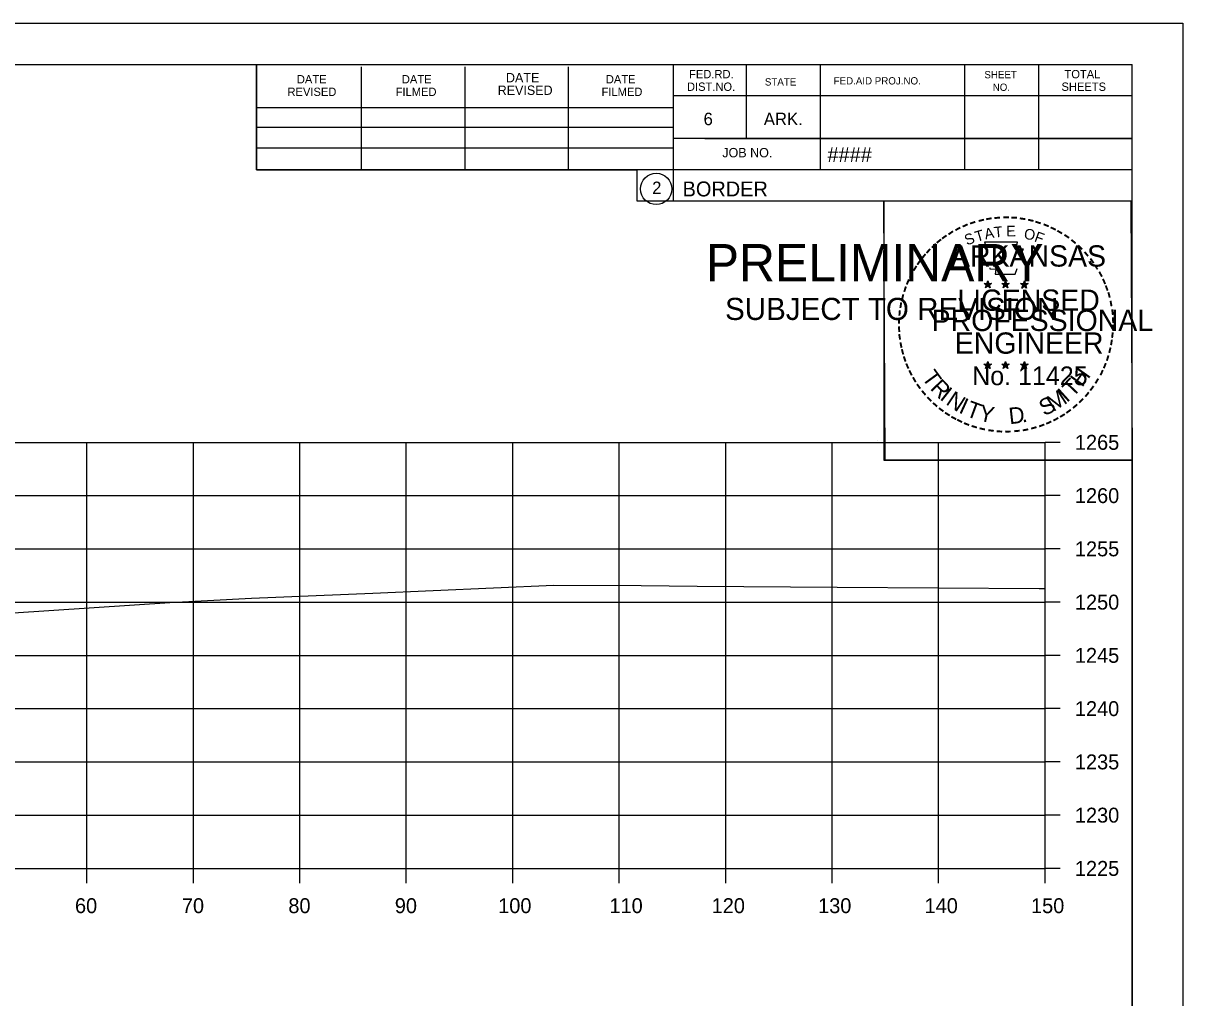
# Model space of a CAD drawing. Extents: x -70 to 701944, y -4 to 666871.
# Drawn here: x 669270.1 to 669379, y 661264 to 661355.5 of the extents above; entities that cross this region are included whole.
import ezdxf

# ---------------------------------------------------------------- set-up
doc = ezdxf.new("R2010")
doc.units = 0
for name, color, linetype in [('R_Axis', 7, 'Continuous'), ('R_Axis Annot', 7, 'Continuous'), ('R_Border', 7, 'Continuous'), ('R_Border PE', 7, 'Continuous'), ('R_Border Prem', 7, 'Continuous'), ('R_Exist Surface', 7, 'Continuous'), ('R_Grid', 7, 'Continuous'), ('R_No Plot', 7, 'Continuous')]:
    doc.layers.add(name, color=color, linetype=linetype)

msp = doc.modelspace()

# ---------------------------------------------------------------- linework, layer by layer
at = {"layer": 'R_Axis'}
for p, q in [((669366.07, 661276.19), (669366.07, 661316.19)), ((669367.47, 661316.19), (669366.07, 661316.19)), ((669367.47, 661311.19), (669366.07, 661311.19)), ((669367.47, 661306.19), (669366.07, 661306.19)), ((669367.47, 661301.19), (669366.07, 661301.19)), ((669367.47, 661296.19), (669366.07, 661296.19)), ((669367.47, 661291.19), (669366.07, 661291.19)), ((669367.47, 661286.19), (669366.07, 661286.19)), ((669367.47, 661281.19), (669366.07, 661281.19)), ((669066.07, 661276.19), (669366.07, 661276.19)), ((669276.07, 661274.79), (669276.07, 661276.19)), ((669286.07, 661274.79), (669286.07, 661276.19)), ((669296.07, 661274.79), (669296.07, 661276.19)), ((669306.07, 661274.79), (669306.07, 661276.19)), ((669316.07, 661274.79), (669316.07, 661276.19)), ((669326.07, 661274.79), (669326.07, 661276.19)), ((669336.07, 661274.79), (669336.07, 661276.19)), ((669346.07, 661274.79), (669346.07, 661276.19)), ((669356.07, 661274.79), (669356.07, 661276.19)), ((669366.07, 661274.79), (669366.07, 661276.19)), ((669367.47, 661276.19), (669366.07, 661276.19))]:
    msp.add_line(p, q, dxfattribs=at)
at = {"layer": 'R_Border'}
for p, q in [((669058.07, 661351.65), (669374.25, 661351.65)), ((669291.99, 661341.77), (669291.99, 661351.65)), ((669301.85, 661341.77), (669301.85, 661351.45)), ((669311.61, 661341.77), (669311.61, 661351.45)), ((669321.29, 661341.77), (669321.29, 661351.45)), ((669331.15, 661351.65), (669331.15, 661338.85)), ((669337.99, 661351.65), (669337.99, 661344.71)), ((669344.93, 661351.65), (669344.93, 661341.77)), ((669358.51, 661351.65), (669358.51, 661341.77)), ((669365.45, 661351.65), (669365.45, 661341.77)), ((669374.25, 661146.19), (669374.25, 661351.65)), ((669374.25, 661348.71), (669331.15, 661348.71)), ((669374.25, 661348.73), (669374.25, 661348.73)), ((669291.99, 661347.63), (669331.15, 661347.63)), ((669291.99, 661345.77), (669331.15, 661345.77)), ((669291.99, 661341.77), (669291.99, 661343.83)), ((669291.99, 661343.83), (669331.15, 661343.83)), ((669374.25, 661344.71), (669331.15, 661344.71)), ((669334.11, 661344.71), (669374.25, 661344.71)), ((669374.25, 661341.77), (669291.99, 661341.77)), ((669331.15, 661338.85), (669374.25, 661338.85))]:
    msp.add_line(p, q, dxfattribs=at)
msp.add_circle((669329.54, 661339.98), 1.47, dxfattribs=at)
at = {"layer": 'R_Border PE'}
for p, q in [((669360.34, 661331.1), (669360.69, 661330.99)), ((669360.34, 661331.1), (669360.59, 661331.06)), ((669360.34, 661331.1), (669360.57, 661330.98)), ((669360.47, 661330.69), (669360.69, 661330.99)), ((669360.47, 661330.69), (669360.6, 661330.94)), ((669360.47, 661330.69), (669360.68, 661330.91)), ((669360.69, 661331.36), (669360.65, 661331.1)), ((669360.9, 661330.69), (669360.68, 661330.91)), ((669360.69, 661330.99), (669360.69, 661331.36)), ((669360.69, 661331.36), (669360.74, 661331.11)), ((669361.03, 661331.1), (669360.69, 661330.99)), ((669360.9, 661330.69), (669360.69, 661330.99)), ((669361.03, 661331.1), (669360.75, 661331.05)), ((669360.9, 661330.69), (669360.76, 661330.99)), ((669361.03, 661331.1), (669360.83, 661331)), ((669362.01, 661331.1), (669362.36, 661330.99)), ((669362.01, 661331.1), (669362.26, 661331.06)), ((669362.01, 661331.1), (669362.24, 661330.98)), ((669362.14, 661330.69), (669362.36, 661330.99)), ((669362.14, 661330.69), (669362.27, 661330.94)), ((669362.14, 661330.69), (669362.35, 661330.91)), ((669362.36, 661331.36), (669362.32, 661331.1)), ((669362.57, 661330.69), (669362.35, 661330.91)), ((669362.36, 661330.99), (669362.36, 661331.36)), ((669362.36, 661331.36), (669362.41, 661331.11)), ((669362.7, 661331.1), (669362.36, 661330.99)), ((669362.57, 661330.69), (669362.36, 661330.99)), ((669362.7, 661331.1), (669362.42, 661331.05)), ((669362.57, 661330.69), (669362.43, 661330.99)), ((669362.7, 661331.1), (669362.5, 661331)), ((669363.77, 661331.09), (669364.12, 661330.98)), ((669363.77, 661331.09), (669364.02, 661331.05)), ((669363.77, 661331.09), (669364.01, 661330.97)), ((669363.9, 661330.68), (669364.12, 661330.98)), ((669363.9, 661330.68), (669364.03, 661330.93)), ((669363.9, 661330.68), (669364.12, 661330.9)), ((669364.12, 661331.34), (669364.08, 661331.09)), ((669364.12, 661330.98), (669364.12, 661331.34)), ((669364.12, 661331.34), (669364.17, 661331.09)), ((669364.47, 661331.09), (669364.12, 661330.98)), ((669364.33, 661330.68), (669364.12, 661330.98)), ((669364.33, 661330.68), (669364.12, 661330.9)), ((669364.47, 661331.09), (669364.18, 661331.04)), ((669364.33, 661330.68), (669364.2, 661330.97)), ((669364.47, 661331.09), (669364.26, 661330.99)), ((669360.33, 661323.53), (669360.68, 661323.42)), ((669360.33, 661323.53), (669360.59, 661323.48)), ((669360.33, 661323.53), (669360.57, 661323.41)), ((669360.47, 661323.12), (669360.68, 661323.42)), ((669360.47, 661323.12), (669360.59, 661323.37)), ((669360.47, 661323.12), (669360.68, 661323.34)), ((669360.68, 661323.78), (669360.64, 661323.53)), ((669360.68, 661323.42), (669360.68, 661323.78)), ((669360.68, 661323.78), (669360.73, 661323.53)), ((669361.03, 661323.53), (669360.68, 661323.42)), ((669360.9, 661323.12), (669360.68, 661323.42)), ((669360.9, 661323.12), (669360.68, 661323.34)), ((669361.03, 661323.53), (669360.74, 661323.48)), ((669360.9, 661323.12), (669360.76, 661323.41)), ((669361.03, 661323.53), (669360.83, 661323.43)), ((669362, 661323.53), (669362.35, 661323.42)), ((669362, 661323.53), (669362.26, 661323.48)), ((669362, 661323.53), (669362.24, 661323.41)), ((669362.14, 661323.12), (669362.35, 661323.42)), ((669362.14, 661323.12), (669362.26, 661323.37)), ((669362.14, 661323.12), (669362.35, 661323.34)), ((669362.35, 661323.78), (669362.31, 661323.53)), ((669362.35, 661323.42), (669362.35, 661323.78)), ((669362.35, 661323.78), (669362.4, 661323.53)), ((669362.7, 661323.53), (669362.35, 661323.42)), ((669362.56, 661323.12), (669362.35, 661323.42)), ((669362.56, 661323.12), (669362.35, 661323.34)), ((669362.7, 661323.53), (669362.41, 661323.48)), ((669362.56, 661323.12), (669362.43, 661323.41)), ((669362.7, 661323.53), (669362.49, 661323.43)), ((669363.77, 661323.52), (669364.12, 661323.41)), ((669363.77, 661323.52), (669364.02, 661323.47)), ((669363.77, 661323.52), (669364.01, 661323.4)), ((669363.9, 661323.11), (669364.12, 661323.41)), ((669363.9, 661323.11), (669364.03, 661323.36)), ((669363.9, 661323.11), (669364.12, 661323.33)), ((669364.12, 661323.77), (669364.08, 661323.52)), ((669364.12, 661323.41), (669364.12, 661323.77)), ((669364.12, 661323.77), (669364.17, 661323.52)), ((669364.47, 661323.52), (669364.12, 661323.41)), ((669364.33, 661323.11), (669364.12, 661323.41)), ((669364.33, 661323.11), (669364.12, 661323.33)), ((669364.47, 661323.52), (669364.18, 661323.47)), ((669364.33, 661323.11), (669364.19, 661323.4)), ((669364.47, 661323.52), (669364.26, 661323.42))]:
    msp.add_line(p, q, dxfattribs=at)
for points in [[(669360.38, 661334.98), (669360.65, 661334.15)], [(669363.89, 661334.06), (669364.03, 661334.34), (669363.35, 661334.32), (669363.49, 661334.98), (669360.38, 661334.98)], [(669360.87, 661332.56), (669360.87, 661332.47), (669361.43, 661332.45), (669361.38, 661331.98), (669363.25, 661331.98), (669363.45, 661332.51)], [(669360.69, 661331.36), (669360.9, 661330.69), (669360.34, 661331.1), (669361.03, 661331.1), (669360.47, 661330.69), (669360.69, 661331.36)], [(669362.36, 661331.36), (669362.57, 661330.69), (669362.01, 661331.1), (669362.7, 661331.1), (669362.14, 661330.69), (669362.36, 661331.36)], [(669364.12, 661331.34), (669364.33, 661330.68), (669363.77, 661331.09), (669364.47, 661331.09), (669363.9, 661330.68), (669364.12, 661331.34)], [(669360.68, 661323.78), (669360.9, 661323.12), (669360.33, 661323.53), (669361.03, 661323.53), (669360.47, 661323.12), (669360.68, 661323.78)], [(669362.35, 661323.78), (669362.56, 661323.12), (669362, 661323.53), (669362.7, 661323.53), (669362.14, 661323.12), (669362.35, 661323.78)], [(669364.12, 661323.77), (669364.33, 661323.11), (669363.77, 661323.52), (669364.47, 661323.52), (669363.9, 661323.11), (669364.12, 661323.77)]]:
    msp.add_lwpolyline(points, dxfattribs=at)
for centre, radius in [((669360.69, 661330.99), 0.172), ((669360.69, 661330.99), 0.145), ((669360.69, 661330.99), 0.116), ((669360.69, 661330.99), 0.0991), ((669360.69, 661330.99), 0.0747), ((669360.69, 661330.99), 0.0495), ((669360.69, 661330.99), 0.0296), ((669362.36, 661330.99), 0.172), ((669362.36, 661330.99), 0.145), ((669362.36, 661330.99), 0.116), ((669362.36, 661330.99), 0.0991), ((669362.36, 661330.99), 0.0747), ((669362.36, 661330.99), 0.0495), ((669362.36, 661330.99), 0.0296), ((669364.12, 661330.98), 0.172), ((669364.12, 661330.98), 0.145), ((669364.12, 661330.98), 0.116), ((669364.12, 661330.98), 0.0991), ((669364.12, 661330.98), 0.0747), ((669364.12, 661330.98), 0.0495), ((669364.12, 661330.98), 0.0296), ((669360.68, 661323.42), 0.172), ((669360.68, 661323.42), 0.145), ((669360.68, 661323.42), 0.116), ((669360.68, 661323.42), 0.0991), ((669360.68, 661323.42), 0.0747), ((669360.68, 661323.42), 0.0495), ((669360.68, 661323.42), 0.0296), ((669362.35, 661323.42), 0.172), ((669362.35, 661323.42), 0.145), ((669362.35, 661323.42), 0.116), ((669362.35, 661323.42), 0.0991), ((669362.35, 661323.42), 0.0747), ((669362.35, 661323.42), 0.0495), ((669362.35, 661323.42), 0.0296), ((669364.12, 661323.41), 0.172), ((669364.12, 661323.41), 0.145), ((669364.12, 661323.41), 0.116), ((669364.12, 661323.41), 0.0991), ((669364.12, 661323.41), 0.0747), ((669364.12, 661323.41), 0.0495), ((669364.12, 661323.41), 0.0296)]:
    msp.add_circle(centre, radius, dxfattribs=at)
at = {"layer": 'R_Exist Surface'}
msp.add_lwpolyline([(669265.34, 661299.94), (669283.85, 661301.17), (669291.52, 661301.56), (669302.91, 661302.03), (669319.94, 661302.78), (669328.13, 661302.75), (669333.38, 661302.69), (669346.53, 661302.6), (669365.52, 661302.48), (669366.07, 661302.48)], dxfattribs=at)
at = {"layer": 'R_Grid'}
for p, q in [((669066.07, 661316.19), (669366.07, 661316.19)), ((669276.07, 661276.19), (669276.07, 661316.19)), ((669286.07, 661276.19), (669286.07, 661316.19)), ((669296.07, 661276.19), (669296.07, 661316.19)), ((669306.07, 661276.19), (669306.07, 661316.19)), ((669316.07, 661276.19), (669316.07, 661316.19)), ((669326.07, 661276.19), (669326.07, 661316.19)), ((669336.07, 661276.19), (669336.07, 661316.19)), ((669346.07, 661276.19), (669346.07, 661316.19)), ((669356.07, 661276.19), (669356.07, 661316.19)), ((669366.07, 661276.19), (669366.07, 661316.19)), ((669066.07, 661311.19), (669366.07, 661311.19)), ((669066.07, 661306.19), (669366.07, 661306.19)), ((669066.07, 661301.19), (669366.07, 661301.19)), ((669066.07, 661296.19), (669366.07, 661296.19)), ((669066.07, 661291.19), (669366.07, 661291.19)), ((669066.07, 661286.19), (669366.07, 661286.19)), ((669066.07, 661281.19), (669366.07, 661281.19)), ((669066.07, 661276.19), (669366.07, 661276.19))]:
    msp.add_line(p, q, dxfattribs=at)
at = {"layer": 'R_No Plot'}
for p, q in [((669045.67, 661355.54), (669379, 661355.54)), ((669350.29, 661316.39), (669350.29, 661316.39))]:
    msp.add_line(p, q, dxfattribs=at)
for points in [[(669045.66, 661355.54), (669379, 661355.54), (669379, 661142.2), (669045.66, 661142.2)], [(669291.99, 661351.65), (669291.99, 661341.77), (669327.72, 661341.77), (669327.72, 661338.85), (669350.92, 661338.85), (669350.92, 661314.51), (669374.25, 661314.51), (669374.25, 661146.19), (669058.07, 661146.19), (669058.07, 661351.65)], [(669350.92, 661338.85), (669374.13, 661338.85), (669374.25, 661314.51), (669351.04, 661314.51)]]:
    msp.add_lwpolyline(points, close=True, dxfattribs=at)

# ---------------------------------------------------------------- texts
at = {"layer": 'R_Axis Annot'}
for s, p in [('1265', (669368.87, 661315.49)), ('1260', (669368.87, 661310.49)), ('1255', (669368.87, 661305.49)), ('1250', (669368.87, 661300.49)), ('1245', (669368.87, 661295.49)), ('1240', (669368.87, 661290.49)), ('1235', (669368.87, 661285.49)), ('1230', (669368.87, 661280.49)), ('1225', (669368.87, 661275.49)), ('60', (669274.95, 661271.99)), ('70', (669284.99, 661271.99)), ('80', (669294.99, 661271.99)), ('90', (669304.99, 661271.99)), ('100', (669314.7, 661271.99)), ('110', (669325.15, 661271.99)), ('120', (669334.75, 661271.99)), ('130', (669344.75, 661271.99)), ('140', (669354.75, 661271.99)), ('150', (669364.75, 661271.99))]:
    msp.add_text(s, height=1.4, dxfattribs=at).set_placement(p)
at = {"layer": 'R_Border'}
for s, height, p in [('DATE', 0.782, (669295.79, 661349.89)), ('DATE', 0.782, (669305.65, 661349.89)), ('DATE', 0.879, (669315.43, 661349.99)), ('DATE', 0.782, (669324.81, 661349.89)), ('FED.RD.', 0.782, (669332.63, 661350.37)), ('STATE', 0.684, (669339.75, 661349.69)), ('FED.AID PROJ.NO.', 0.684, (669346.21, 661349.79)), ('SHEET', 0.684, (669360.37, 661350.37)), ('TOTAL', 0.782, (669367.89, 661350.37)), ('REVISED', 0.782, (669294.91, 661348.71)), ('FILMED', 0.782, (669305.07, 661348.71)), ('REVISED', 0.879, (669314.65, 661348.81)), ('FILMED', 0.782, (669324.41, 661348.71)), ('DIST.NO.', 0.782, (669332.43, 661349.19)), ('NO.', 0.684, (669361.15, 661349.19)), ('SHEETS', 0.782, (669367.61, 661349.19)), ('6', 1.17, (669333.99, 661345.97)), ('ARK.', 1.172, (669339.65, 661345.97)), ('JOB NO.', 0.879, (669335.75, 661342.95)), ('####', 1.4, (669345.63, 661342.51)), ('2', 1.17, (669329.16, 661339.5)), ('BORDER', 1.4, (669332.02, 661339.28))]:
    msp.add_text(s, height=height, rotation=360, dxfattribs=at).set_placement(p)
at = {"layer": 'R_Border PE'}
for s, height, rotation, p in [('-', 1.6, 13.6301, (669359.88, 661336.35)), ('-', 1.6, 10.2193, (669360.55, 661336.51)), ('-', 1.6, 5.8968, (669361.28, 661336.62)), ('-', 1.6, 0.1862, (669362.06, 661336.69)), ('-', 1.6, 357.743, (669362.78, 661336.68)), ('-', 1.6, 352.1617, (669363.52, 661336.62)), ('-', 1.6, 347.2049, (669364.24, 661336.51)), ('-', 1.6, 34.0636, (669357.26, 661335.15)), ('-', 1.6, 28.7918, (669357.86, 661335.52)), ('-', 1.6, 24.3072, (669358.49, 661335.84)), ('-', 1.6, 19.1761, (669359.13, 661336.11)), ('T', 1, 16.4036, (669359.65, 661334.99)), ('A', 1, 11.2132, (669360.47, 661335.24)), ('T', 1, 6.0228, (669361.32, 661335.41)), ('E', 1, 0.8323, (669362.43, 661335.52)), ('O', 1, 350.4515, (669364.03, 661335.31)), ('-', 1.6, 342.3362, (669364.88, 661336.35)), ('-', 1.6, 337.8551, (669365.61, 661336.13)), ('-', 1.6, 334.1211, (669366.24, 661335.86)), ('-', 1.6, 329.6409, (669366.82, 661335.58)), ('-', 1.6, 38.9507, (669356.21, 661334.38)), ('-', 1.6, 36.2317, (669356.68, 661334.76)), ('S', 1, 21.594, (669358.73, 661334.66)), ('F', 1, 340.0707, (669364.99, 661335.08)), ('-', 1.6, 325.8627, (669367.46, 661335.22)), ('-', 1.6, 320.5297, (669368.07, 661334.79)), ('-', 1.6, 50.6142, (669354.92, 661333)), ('-', 1.6, 48.423, (669355.33, 661333.48)), ('-', 1.6, 42.9622, (669355.78, 661333.96)), ('ARKANSAS', 2, 360, (669357.23, 661332.69)), ('-', 1.6, 315.5786, (669368.67, 661334.3)), ('-', 1.6, 309.8797, (669369.24, 661333.75)), ('-', 1.6, 58.0706, (669354.19, 661331.9)), ('-', 1.6, 54.2325, (669354.51, 661332.43)), ('-', 1.6, 306.6522, (669369.77, 661333.15)), ('-', 1.4, 303.6753, (669370.25, 661332.58)), ('-', 1.6, 62.8713, (669353.87, 661331.29)), ('-', 1.6, 299.6684, (669370.57, 661331.98)), ('-', 1.6, 72.3945, (669353.4, 661330.05)), ('-', 1.6, 67.7743, (669353.61, 661330.68)), ('DWB', 0.01, 360, (669360.67, 661330.99)), ('DWB', 0.01, 360, (669362.34, 661330.99)), ('DWB', 0.01, 360, (669364.11, 661330.98)), ('-', 1.6, 294.6628, (669370.9, 661331.36)), ('-', 1.6, 290.5728, (669371.15, 661330.79)), ('-', 1.6, 75.461, (669353.2, 661329.33)), ('LICENSED', 2, 360, (669357.83, 661328.54)), ('-', 1.6, 285.1233, (669371.39, 661330.21)), ('-', 1.6, 85.1863, (669352.99, 661327.93)), ('-', 1.6, 81.2013, (669353.07, 661328.62)), ('PROFESSIONAL', 2, 360, (669355.41, 661326.64)), ('-', 1.6, 280.5493, (669371.59, 661329.46)), ('-', 1.6, 276.5962, (669371.75, 661328.7)), ('-', 1.6, 89.0622, (669352.97, 661327.23)), ('-', 1.6, 274.3301, (669371.81, 661327.97)), ('-', 1.6, 94.1959, (669353, 661326.5)), ('-', 1.6, 98.9479, (669353.07, 661325.84)), ('ENGINEER', 2, 360, (669357.59, 661324.51)), ('-', 1.6, 263.5172, (669371.82, 661326.68)), ('-', 1.6, 269.9407, (669371.84, 661327.34)), ('-', 1.6, 101.7149, (669353.21, 661325.1)), ('-', 1.6, 260.9953, (669371.75, 661326.02)), ('-', 1.6, 105.4578, (669353.37, 661324.51)), ('-', 1.6, 109.0874, (669353.58, 661323.88)), ('-', 1.6, 252.8681, (669371.46, 661324.62)), ('-', 1.6, 255.7626, (669371.64, 661325.34)), ('-', 1.6, 114.0643, (669353.84, 661323.28)), ('T', 1.54, 306.0406, (669354.44, 661322.26)), ('No. 11425', 1.757, 360, (669359.22, 661321.56)), ('DWB', 0.01, 360, (669360.67, 661323.41)), ('DWB', 0.01, 360, (669362.34, 661323.41)), ('DWB', 0.01, 360, (669364.11, 661323.4)), ('H', 1.54, 54.6088, (669369.56, 661321.29)), ('-', 1.6, 244.6197, (669370.98, 661323.32)), ('-', 1.6, 247.8887, (669371.24, 661323.95)), ('-', 1.6, 115.7289, (669354.14, 661322.66)), ('-', 1.6, 120.4471, (669354.5, 661322.08)), ('R', 1.54, 314.005, (669355.2, 661321.21)), ('T', 1.54, 46.6444, (669368.67, 661320.35)), ('-', 1.6, 239.0712, (669370.58, 661322.57)), ('-', 1.6, 125.8934, (669354.9, 661321.52)), ('-', 1.6, 130.7181, (669355.37, 661320.97)), ('I', 1.54, 321.9694, (669356.1, 661320.28)), ('N', 1.54, 326.5002, (669356.67, 661319.81)), ('M', 1.54, 32.6563, (669366.83, 661319.02)), ('I', 1.54, 42.1136, (669368.11, 661319.87)), ('-', 1.6, 231.2538, (669369.75, 661321.35)), ('-', 1.6, 233.8452, (669370.18, 661321.92)), ('-', 1.6, 134.2238, (669355.88, 661320.42)), ('-', 1.6, 138.9338, (669356.41, 661319.96)), ('I', 1.54, 335.3603, (669357.88, 661319.02)), ('T', 1.54, 339.8912, (669358.54, 661318.69)), ('Y', 1.54, 347.8556, (669359.76, 661318.25)), ('S', 1.54, 26.9312, (669365.99, 661318.62)), ('-', 1.6, 221.0851, (669368.75, 661320.28)), ('-', 1.6, 225.7653, (669369.27, 661320.79)), ('-', 1.6, 144.6463, (669356.96, 661319.55)), ('-', 1.6, 148.0898, (669357.52, 661319.18)), ('-', 1.6, 151.5704, (669358.1, 661318.85)), ('D', 1.54, 6.3969, (669362.74, 661317.89)), ('-', 1.6, 212.2491, (669367.67, 661319.42)), ('-', 1.6, 215.7363, (669368.2, 661319.81)), ('-', 1.6, 154.6002, (669358.63, 661318.61)), ('-', 1.6, 158.5612, (669359.25, 661318.35)), ('-', 1.6, 162.7983, (669359.94, 661318.14)), ('-', 1.6, 167.5555, (669360.65, 661317.98)), ('.', 1.54, 13.7642, (669363.93, 661318.02)), ('-', 1.6, 195.4743, (669365.19, 661318.24)), ('-', 1.6, 200.7184, (669365.87, 661318.48)), ('-', 1.6, 204.2516, (669366.49, 661318.75)), ('-', 1.6, 207.3568, (669367.11, 661319.07)), ('-', 1.6, 173.1155, (669361.42, 661317.87)), ('-', 1.6, 176.5183, (669362.17, 661317.81)), ('-', 1.6, 181.5918, (669362.92, 661317.83)), ('-', 1.6, 185.8167, (669363.72, 661317.91)), ('-', 1.6, 191.2858, (669364.46, 661318.04))]:
    msp.add_text(s, height=height, rotation=rotation, dxfattribs=at).set_placement(p)
at = {"layer": 'R_Border Prem'}
for s, height, p in [('PRELIMINARY', 3.5, (669334.2, 661331.31)), ('DWB', 0.01, (669334.95, 661333.16)), ('SUBJECT TO REVISION', 2.0751, (669336.01, 661327.68))]:
    msp.add_text(s, height=height, rotation=360, dxfattribs=at).set_placement(p)

doc.saveas('drawing.dxf')
